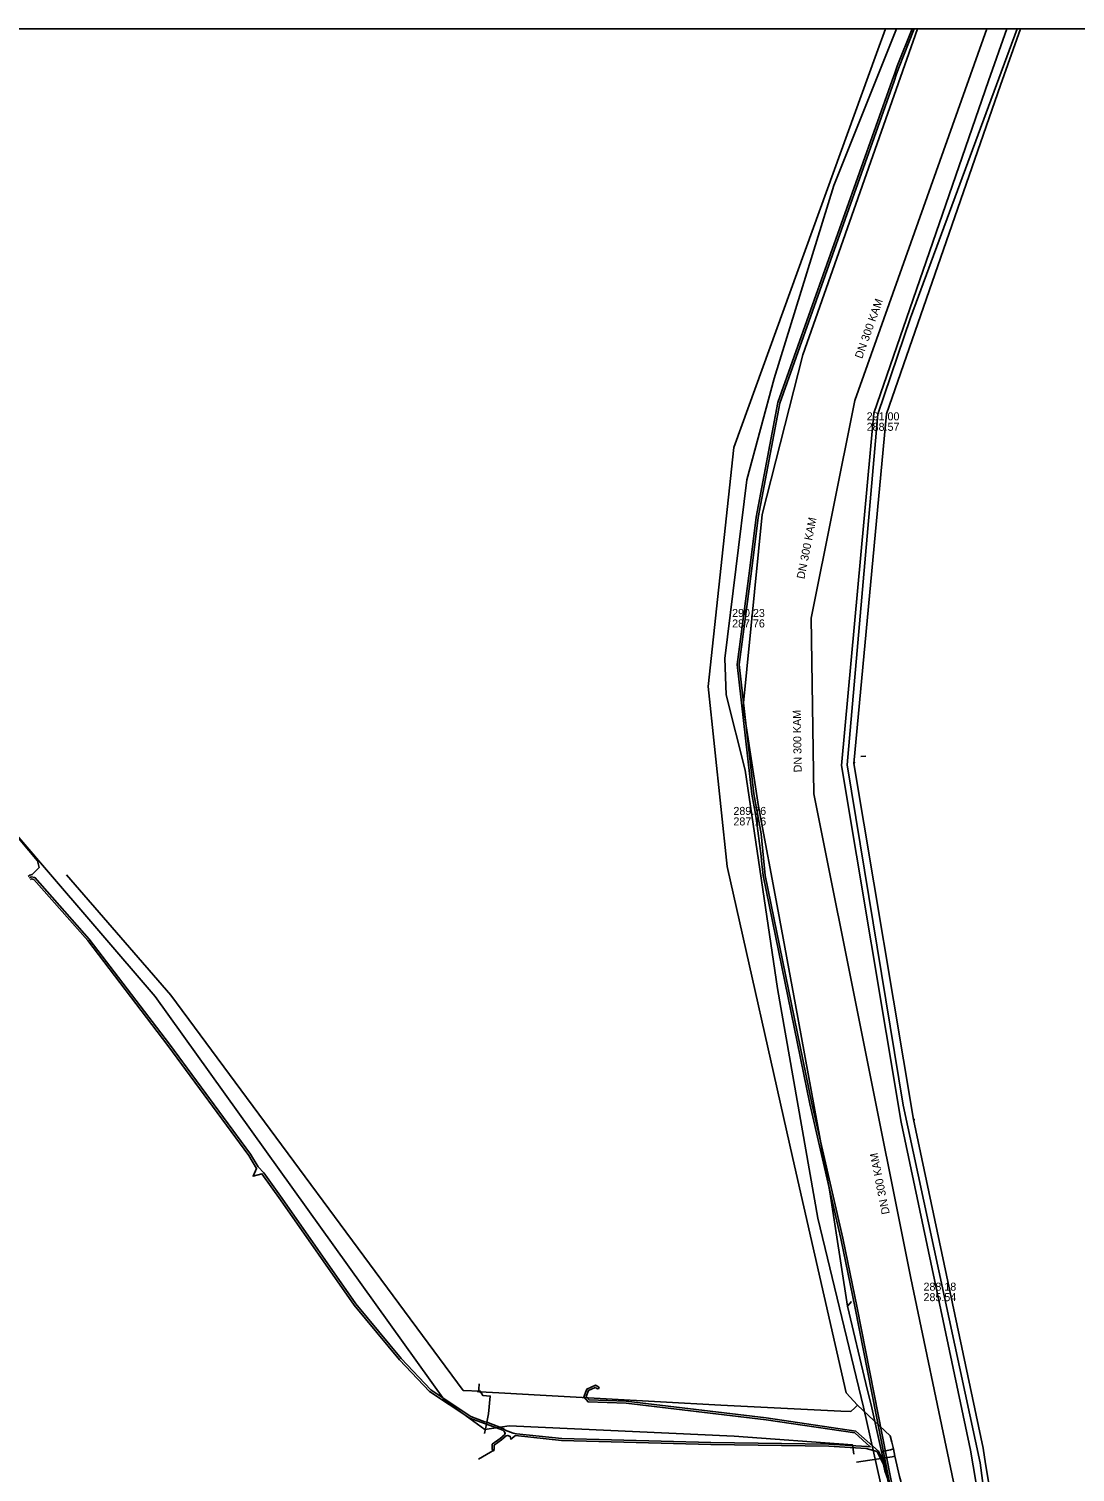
# Model space of a CAD drawing. Extents: x -598233 to -596890, y -1157848 to -1156431.
# Drawn here: x -598132.6 to -598028, y -1156575.1 to -1156430.9 of the extents above; entities that cross this region are included whole.
import ezdxf

# ---------------------------------------------------------------- set-up
doc = ezdxf.new("R2010")
doc.units = 0
for name, color, linetype in [('Vrstva 12', 7, 'Continuous'), ('Vrstva 13', 7, 'Continuous'), ('Vrstva 42', 7, 'Continuous'), ('Vrstva 44', 7, 'Continuous'), ('Vrstva 5', 7, 'Continuous'), ('Vrstva 51', 7, 'Continuous'), ('Vrstva 54', 7, 'Continuous'), ('Vrstva 55', 7, 'Continuous'), ('Vrstva 60', 7, 'Continuous'), ('Vrstva 8', 7, 'Continuous'), ('zajmove_uzemi', 7, 'Continuous')]:
    doc.layers.add(name, color=color, linetype=linetype)

msp = doc.modelspace()

# ---------------------------------------------------------------- linework, layer by layer
at = {"layer": 'Vrstva 12'}
for points in [[(-598043.73, -1156430.86), (-598055.2, -1156463.43), (-598059.28, -1156479.4), (-598061.16, -1156498.57)], [(-598057.68, -1156519.06), (-598059.64, -1156508.6), (-598061.16, -1156498.57)], [(-598050.75, -1156558.55), (-598052.51, -1156547.12), (-598055.93, -1156528.41), (-598057.68, -1156519.06)], [(-598050.75, -1156558.55), (-598050.33, -1156558.09)], [(-598048.9, -1156566.27), (-598050.75, -1156558.55)], [(-598058.71, -1156716.21), (-598048.53, -1156646.06), (-598046.8, -1156641.73), (-598046.96, -1156637.29), (-598044.55, -1156622.7), (-598044.45, -1156608.48), (-598044.47, -1156597.17), (-598046.64, -1156576.24), (-598048.31, -1156568.72), (-598048.9, -1156566.27)]]:
    msp.add_lwpolyline(points, dxfattribs=at)
at = {"layer": 'Vrstva 13'}
for p, q in [((-598049.75, -1156568.46), (-598050.02, -1156568.72)), ((-598087.61, -1156573.85), (-598086.01, -1156572.93))]:
    msp.add_line(p, q, dxfattribs=at)
for points in [[(-598049.75, -1156568.46), (-598050.86, -1156567.21), (-598056.19, -1156543.79), (-598062.76, -1156514.59), (-598064.66, -1156496.6), (-598062.1, -1156472.72), (-598047.83, -1156433.32), (-598046.95, -1156430.86)], [(-598050.1, -1156573.36), (-598050.23, -1156572.42), (-598062.06, -1156571.55), (-598084.54, -1156570.52), (-598086.97, -1156570.88), (-598091.03, -1156567.96), (-598119.95, -1156527.58), (-598131.21, -1156514.46), (-598139.86, -1156504.38), (-598143, -1156500.88), (-598157.75, -1156484.43), (-598163.63, -1156482.47), (-598175.33, -1156483.9), (-598189.22, -1156490.08), (-598194.34, -1156493.39), (-598202.83, -1156501.29), (-598211.99, -1156509.04), (-598218.74, -1156513.74), (-598232.89, -1156520.75)], [(-598087.58, -1156567.1), (-598087.57, -1156566.84), (-598087.54, -1156566.33)], [(-598050.02, -1156568.72), (-598050.41, -1156569.09), (-598051.41, -1156569.06), (-598057.4, -1156568.76), (-598063.41, -1156568.44), (-598069.44, -1156568.12), (-598075.45, -1156567.79), (-598081.47, -1156567.45), (-598084.98, -1156567.24), (-598085.6, -1156567.21), (-598087.47, -1156567.1), (-598087.58, -1156567.1), (-598087.74, -1156567.09)], [(-598046.29, -1156572.16), (-598046.48, -1156571.5), (-598049.75, -1156568.46)], [(-598029.74, -1156677.6), (-598031.03, -1156671.18), (-598032.03, -1156663.77), (-598033.11, -1156655.84), (-598034.27, -1156647.36), (-598035.14, -1156641.52), (-598035.91, -1156635.96), (-598038.95, -1156614.97), (-598040.1, -1156607.09), (-598041.17, -1156599.71), (-598041.9, -1156593.76), (-598042.98, -1156587.6), (-598045.42, -1156576.04), (-598045.53, -1156575.59), (-598045.99, -1156573.56), (-598046.15, -1156572.83), (-598046.29, -1156572.16)], [(-598045.99, -1156573.56), (-598046.28, -1156573.61), (-598049.84, -1156574.14)], [(-598046.15, -1156572.83), (-598046.45, -1156572.9), (-598047.25, -1156573.08)]]:
    msp.add_lwpolyline(points, dxfattribs=at)
at = {"layer": 'Vrstva 42'}
for points in [[(-598049.42, -1156503.61), (-598048.89, -1156503.56)], [(-598134.99, -1156510.09), (-598131.69, -1156514.02), (-598131.54, -1156514.69), (-598132.22, -1156515.38), (-598132.46, -1156515.47), (-598132.63, -1156515.61)], [(-598048.82, -1156572.58), (-598052.59, -1156572.36), (-598064.39, -1156572.18), (-598079.29, -1156571.77), (-598083.81, -1156571.3), (-598084.16, -1156571.26), (-598084.95, -1156570.95), (-598085.14, -1156570.77), (-598086.79, -1156570.16), (-598086.97, -1156570.1), (-598088.4, -1156569.58), (-598092.39, -1156566.92), (-598095.36, -1156563.79), (-598099.88, -1156558.33), (-598107.25, -1156547.8), (-598109.08, -1156545.22), (-598109.65, -1156544.62), (-598110.41, -1156543.36), (-598118.5, -1156532.36), (-598126.52, -1156521.86), (-598131.95, -1156515.7), (-598132.34, -1156515.63), (-598132.49, -1156515.77)], [(-598046.71, -1156575.85), (-598046.92, -1156574.78), (-598047.13, -1156574.37), (-598047.78, -1156573.08), (-598048.86, -1156572.78), (-598052.59, -1156572.56), (-598064.39, -1156572.38), (-598079.31, -1156571.97), (-598083.93, -1156571.49), (-598084.38, -1156571.86), (-598084.45, -1156571.58), (-598084.69, -1156571.47), (-598084.84, -1156571.52), (-598085.32, -1156571.93), (-598086.05, -1156572.45), (-598086.04, -1156572.83), (-598086.13, -1156573.03), (-598086.24, -1156572.84), (-598086.25, -1156572.35), (-598085.44, -1156571.77), (-598085.01, -1156571.4), (-598084.95, -1156571.26), (-598085.05, -1156571.07), (-598085.2, -1156570.95), (-598086.83, -1156570.36), (-598087.03, -1156570.28), (-598088.5, -1156569.76), (-598092.51, -1156567.08), (-598095.5, -1156563.93), (-598100.04, -1156558.45), (-598107.41, -1156547.92), (-598109.26, -1156545.31), (-598110.15, -1156545.56), (-598109.79, -1156544.78), (-598110.57, -1156543.48), (-598118.66, -1156532.48), (-598126.68, -1156521.98), (-598132.05, -1156515.88), (-598132.28, -1156515.84), (-598132.39, -1156515.94)], [(-598128.81, -1156515.44), (-598118.37, -1156527.47), (-598089.14, -1156566.98), (-598087.45, -1156567.04), (-598087.18, -1156567.49), (-598086.45, -1156567.54), (-598086.63, -1156569.31), (-598086.79, -1156570.16), (-598086.83, -1156570.36), (-598087.01, -1156571.28)], [(-598048.82, -1156572.58), (-598048.46, -1156572.6), (-598050, -1156571.23), (-598058.87, -1156569.93), (-598072.87, -1156568.25), (-598076.67, -1156568.12), (-598077.08, -1156567.63), (-598076.8, -1156566.84), (-598075.93, -1156566.45), (-598075.63, -1156566.63), (-598075.55, -1156566.79)], [(-598047.34, -1156638.86), (-598047.39, -1156639.55), (-598047.17, -1156639.85), (-598046.73, -1156640.06), (-598045.55, -1156639.33), (-598044.24, -1156636.91), (-598041.97, -1156614.78), (-598042.78, -1156598.23), (-598044.75, -1156584.27), (-598046.63, -1156576.06), (-598046.71, -1156575.85), (-598047, -1156575), (-598047.13, -1156574.37), (-598047.21, -1156573.92), (-598047.65, -1156573.06), (-598049.92, -1156571.05), (-598058.85, -1156569.73), (-598072.85, -1156568.05), (-598076.57, -1156567.92), (-598076.86, -1156567.59), (-598076.64, -1156566.98), (-598075.95, -1156566.67), (-598075.73, -1156566.8), (-598075.55, -1156566.79)]]:
    msp.add_lwpolyline(points, dxfattribs=at)
at = {"layer": 'Vrstva 44'}
for points in [[(-598044.29, -1156430.86), (-598045.76, -1156434.58), (-598046.01, -1156435.3), (-598046.26, -1156436.01), (-598057.71, -1156468.2), (-598059.86, -1156479.66), (-598060.52, -1156485.05), (-598061.76, -1156494.41), (-598060.31, -1156507.36), (-598060.07, -1156508.63), (-598060.04, -1156508.8), (-598059.86, -1156509.77)], [(-598044.07, -1156430.86), (-598045.58, -1156434.66), (-598045.83, -1156435.36), (-598046.08, -1156436.07), (-598057.51, -1156468.26), (-598059.66, -1156479.69), (-598060.32, -1156485.07), (-598061.56, -1156494.41), (-598060.11, -1156507.33), (-598059.36, -1156511.33), (-598058.98, -1156515.48), (-598054.29, -1156538.29), (-598051.2, -1156551.76), (-598049.76, -1156558.71), (-598044.75, -1156584.27)], [(-598059.86, -1156509.77), (-598059.37, -1156513.57)], [(-598059.37, -1156513.57), (-598059.31, -1156514.38), (-598059.26, -1156514.61), (-598059.18, -1156515.51), (-598054.49, -1156538.33), (-598051.4, -1156551.8), (-598049.96, -1156558.75), (-598044.95, -1156584.31), (-598042.98, -1156598.25), (-598042.17, -1156614.78), (-598044.44, -1156636.86), (-598045.84, -1156640.39), (-598036.46, -1156642.54), (-598035.37, -1156645.56), (-598035.26, -1156647.14), (-598035.26, -1156647.34), (-598035.33, -1156647.84), (-598033.29, -1156663.32), (-598032.39, -1156672.12), (-598031.76, -1156674.86), (-598030.41, -1156684.32)]]:
    msp.add_lwpolyline(points, dxfattribs=at)
at = {"layer": 'Vrstva 5'}
for p, q in [((-598036.82, -1156430.86), (-598050.02, -1156468.01)), ((-598050.02, -1156468.01), (-598054.36, -1156489.76)), ((-598054.36, -1156489.76), (-598054.1, -1156507.32)), ((-598054.1, -1156507.32), (-598044.42, -1156555.76))]:
    msp.add_line(p, q, dxfattribs=at)
msp.add_lwpolyline([(-598044.42, -1156555.76), (-598036.48, -1156593.6), (-598034.61, -1156602.52), (-598034.32, -1156603.89)], dxfattribs=at)
at = {"layer": 'Vrstva 51'}
for points in [[(-598036.62, -1156639.46), (-598036.57, -1156639.47), (-598036.54, -1156639.78), (-598036.5, -1156640.41), (-598037, -1156640.77), (-598036.91, -1156640.07), (-598036.58, -1156637.66), (-598032.51, -1156607.85), (-598038.43, -1156572.96), (-598045.38, -1156540.14), (-598051.34, -1156504.5), (-598048.1, -1156469.28), (-598036.64, -1156436.05), (-598034.81, -1156430.86)], [(-598050.1, -1156504.31), (-598050.1, -1156504.31), (-598046.83, -1156469.34), (-598035.43, -1156436.47), (-598033.45, -1156430.86)], [(-598050.1, -1156504.31), (-598050.1, -1156504.31), (-598050, -1156504.15)], [(-598037.19, -1156572.75), (-598044.15, -1156539.89), (-598050.1, -1156504.31)], [(-598044.15, -1156539.89), (-598044.02, -1156539.89)], [(-598036.59, -1156639.23), (-598036.37, -1156639.29), (-598036.35, -1156639.6), (-598036.3, -1156640.39), (-598035.73, -1156640.96), (-598035.66, -1156640.43), (-598035.3, -1156637.78), (-598031.25, -1156607.95), (-598036.93, -1156574.31), (-598037.19, -1156572.75)]]:
    msp.add_lwpolyline(points, dxfattribs=at)
at = {"layer": 'Vrstva 54'}
for p, q in [((-598045.83, -1156430.86), (-598048.23, -1156436.86)), ((-598048.23, -1156436.86), (-598052.09, -1156446.51)), ((-598052.09, -1156446.51), (-598058.06, -1156465.8)), ((-598058.06, -1156465.8), (-598060.81, -1156475.95)), ((-598060.81, -1156475.95), (-598063.01, -1156493.79)), ((-598063.01, -1156493.79), (-598062.86, -1156497.43)), ((-598062.86, -1156497.43), (-598060.95, -1156504.97)), ((-598060.95, -1156504.97), (-598057.74, -1156526.78)), ((-598057.74, -1156526.78), (-598053.7, -1156549.77)), ((-598053.7, -1156549.77), (-598049.13, -1156568.65)), ((-598049.13, -1156568.65), (-598047.43, -1156576.22))]:
    msp.add_line(p, q, dxfattribs=at)
at = {"layer": 'Vrstva 55'}
msp.add_lwpolyline([(-598036.54, -1156640.93), (-598032.47, -1156614.79), (-598032.84, -1156609.27), (-598037.47, -1156574.23), (-598045.17, -1156538.44), (-598050.76, -1156504.43), (-598047.7, -1156469.38), (-598044.44, -1156459.74), (-598033.79, -1156430.86)], dxfattribs=at)
at = {"layer": 'Vrstva 60'}
for points in [[(-598056.59, -1156696.84), (-598051.82, -1156669.27), (-598046.05, -1156641.42), (-598043.7, -1156623.02), (-598042.82, -1156612.95), (-598044.06, -1156597.08), (-598044.97, -1156587.7), (-598045.39, -1156583.42), (-598047.43, -1156576.22), (-598049.13, -1156568.65), (-598053.7, -1156549.77), (-598057.74, -1156526.78), (-598060.95, -1156504.97), (-598062.86, -1156497.43), (-598063.01, -1156493.79), (-598060.81, -1156475.95), (-598058.06, -1156465.8), (-598052.09, -1156446.51), (-598048.23, -1156436.86), (-598045.83, -1156430.86), (-598232.89, -1156430.86), (-598232.89, -1157835.58)], [(-596983.04, -1156430.86), (-598045.83, -1156430.86), (-598048.23, -1156436.86), (-598052.09, -1156446.51), (-598058.06, -1156465.8), (-598060.81, -1156475.95), (-598063.01, -1156493.79), (-598062.86, -1156497.43), (-598060.95, -1156504.97), (-598057.74, -1156526.78), (-598053.7, -1156549.77), (-598049.13, -1156568.65), (-598047.43, -1156576.22), (-598045.39, -1156583.42), (-598044.97, -1156587.7), (-598044.06, -1156597.08), (-598042.82, -1156612.95), (-598043.7, -1156623.02), (-598046.05, -1156641.42), (-598051.82, -1156669.27), (-598056.59, -1156696.84)]]:
    msp.add_lwpolyline(points, dxfattribs=at)
at = {"layer": 'zajmove_uzemi'}
msp.add_lwpolyline([(-598232.89, -1156430.86), (-596890.46, -1156430.86), (-596890.46, -1157848.46), (-598232.89, -1157848.46)], close=True, dxfattribs=at)

# ---------------------------------------------------------------- texts
at = {"layer": 'Vrstva 8'}
for rotation, p in [(70.4165, (-598049.28, -1156463.89)), (78.7244, (-598055.05, -1156485.9)), (90.8711, (-598055.31, -1156505.18)), (101.2989, (-598046.51, -1156549.29))]:
    msp.add_text('DN 300 KAM', height=0.8, rotation=rotation, dxfattribs=at).set_placement(p)
for s, p in [('291.00', (-598048.82, -1156469.99)), ('288.57', (-598048.82, -1156471.04)), ('290.23', (-598062.27, -1156489.65)), ('287.76', (-598062.27, -1156490.7)), ('289.76', (-598062.14, -1156509.44)), ('287.16', (-598062.14, -1156510.49)), ('288.18', (-598043.14, -1156557)), ('285.54', (-598043.14, -1156558.05))]:
    msp.add_text(s, height=0.8, dxfattribs=at).set_placement(p)

doc.saveas('drawing.dxf')
